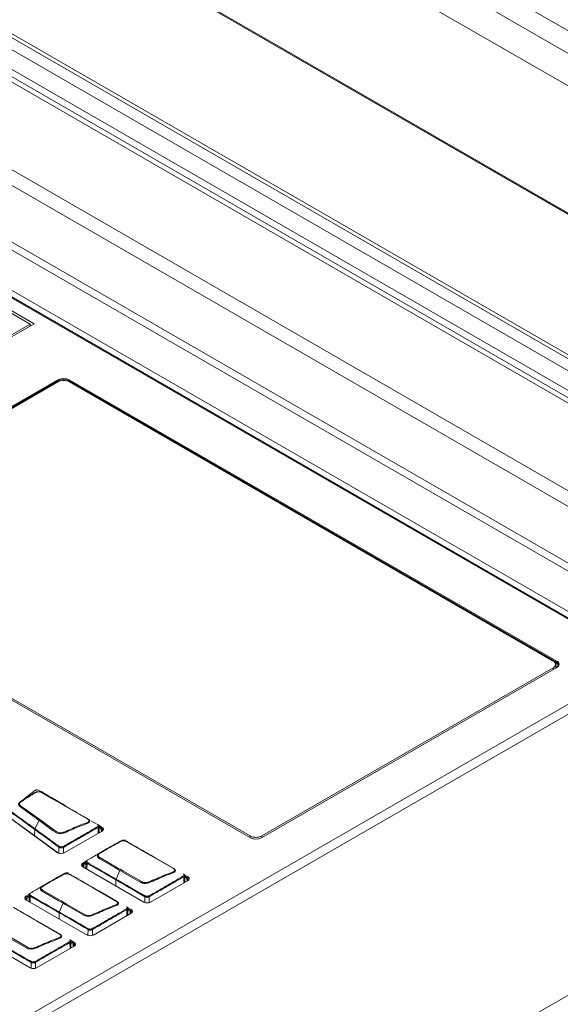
# Model space of a CAD drawing. Header units: millimetres. Extents: x 0 to 1118, y 0 to 864.
# Tile 272 of 372: x 889 to 912, y 219 to 260. Entities that reach past the tile are written whole.
import ezdxf

# ---------------------------------------------------------------- set-up
doc = ezdxf.new("R2010")
doc.units = ezdxf.units.MM

msp = doc.modelspace()

# ---------------------------------------------------------------- linework, layer by layer
at = {"color": 9, "linetype": 'Continuous', "lineweight": 15}
for p, q in [((936.542, 245.378), (818.729, 313.39)), ((818.322, 312.683), (936.134, 244.672)), ((935.896, 243.456), (817.827, 311.616)), ((817.642, 306.444), (935.896, 238.178)), ((878.856, 259.585), (919.855, 235.916)), ((878.456, 259.162), (919.29, 235.589)), ((917.255, 234.415), (877.438, 257.401)), ((877.238, 257.19), (916.972, 234.252)), ((915.246, 233.255), (875.802, 256.026)), ((911.578, 232.926), (911.578, 233.004)), ((911.677, 233.023), (911.688, 233.017)), ((911.688, 233.017), (911.71, 233.002)), ((890.274, 227.854), (890.274, 227.879)), ((892.702, 226.129), (892.698, 226.375)), ((890.068, 226.293), (890.063, 226.028)), ((892.833, 226.204), (892.83, 226.303)), ((899.005, 225.943), (899.005, 226.021)), ((899.483, 226.021), (899.483, 225.943)), ((891.071, 225.301), (891.075, 225.554)), ((891.262, 225.547), (891.265, 225.303)), ((892.109, 224.813), (892.106, 224.713)), ((892.239, 224.889), (892.235, 224.638)), ((896.255, 224.076), (896.252, 224.323)), ((893.44, 224.199), (893.437, 223.945)), ((896.388, 224.152), (896.385, 224.251)), ((889.879, 223.527), (889.875, 223.278)), ((894.639, 223.256), (894.642, 223.499)), ((894.82, 223.498), (894.823, 223.255)), ((889.751, 223.451), (889.747, 223.352)), ((891.08, 222.836), (891.077, 222.585)), ((893.895, 222.713), (893.892, 222.96)), ((894.029, 222.791), (894.026, 222.89)), ((892.279, 221.895), (892.282, 222.137)), ((892.46, 222.136), (892.463, 221.893)), ((891.535, 221.351), (891.532, 221.598)), ((891.671, 221.429), (891.668, 221.529)), ((889.919, 220.534), (889.922, 220.775)), ((890.1, 220.774), (890.103, 220.531))]:
    msp.add_line(p, q, dxfattribs=at)
at = {"color": 7, "linetype": 'Continuous', "lineweight": 15}
for p, q in [((798.399, 311.011), (930.398, 234.81)), ((930.826, 235.057), (798.827, 311.258)), ((799.077, 311.283), (931.076, 235.082)), ((797.085, 310.433), (929.892, 233.765)), ((930.217, 233.798), (797.41, 310.465)), ((930.045, 234.197), (798.046, 310.399)), ((817.684, 306.373), (935.896, 238.131)), ((817.684, 306.373), (935.896, 238.13)), ((915.525, 233.416), (875.791, 256.354)), ((915.283, 233.276), (875.839, 256.047)), ((889.878, 247.262), (875.777, 255.403)), ((875.802, 255.499), (890.045, 247.277)), ((890.045, 247.277), (855.649, 227.42)), ((855.649, 227.502), (889.878, 247.262)), ((889.876, 247.179), (889.878, 247.262)), ((891.041, 244.951), (878.791, 237.879)), ((891.041, 244.9), (878.791, 237.828)), ((891.033, 244.864), (878.938, 237.882)), ((891.041, 244.9), (891.041, 244.951)), ((911.725, 233.276), (891.502, 244.951)), ((891.502, 244.9), (891.502, 244.951)), ((911.725, 233.225), (891.502, 244.9)), ((911.578, 233.279), (891.51, 244.864)), ((878.791, 237.613), (899.014, 225.939)), ((878.938, 237.606), (899.005, 226.021)), ((919.857, 235.917), (877.873, 211.68)), ((920.216, 235.71), (878.232, 211.473)), ((920.216, 235.708), (878.232, 211.471)), ((899.474, 225.939), (911.725, 233.011)), ((899.483, 226.021), (911.578, 233.004)), ((911.647, 233.221), (911.682, 233.201)), ((911.677, 232.983), (911.677, 233.142)), ((911.677, 233.008), (911.698, 232.995)), ((911.688, 233.017), (911.682, 233.201)), ((911.725, 233.225), (911.725, 233.276)), ((929.892, 229.639), (888.744, 205.885)), ((889.852, 227.7), (889.772, 227.634)), ((890.362, 227.828), (890.274, 227.879)), ((890.357, 227.831), (890.378, 227.819)), ((889.486, 227.276), (890.285, 226.7)), ((892.268, 226.718), (891.361, 227.243)), ((888.925, 226.852), (891.019, 225.327)), ((891.051, 225.309), (888.972, 226.823)), ((890.075, 226.319), (890.251, 226.667)), ((890.285, 226.7), (890.965, 226.209)), ((892.7, 226.478), (892.403, 226.65)), ((892.872, 226.379), (892.719, 226.467)), ((892.741, 226.151), (892.735, 226.424)), ((892.872, 226.328), (892.736, 226.407)), ((892.737, 226.357), (892.83, 226.303)), ((892.872, 226.328), (892.872, 226.379)), ((890.068, 226.293), (890.068, 226.297)), ((890.068, 226.293), (890.068, 226.293)), ((890.074, 226.319), (890.075, 226.319)), ((891.297, 225.318), (892.872, 226.227)), ((894.861, 225.222), (893.899, 225.777)), ((895.823, 224.667), (894.861, 225.222)), ((892.238, 224.988), (892.066, 224.888)), ((892.201, 224.915), (892.066, 224.837)), ((892.066, 224.837), (892.066, 224.888)), ((892.066, 224.736), (894.601, 223.273)), ((892.109, 224.813), (892.2, 224.865)), ((892.201, 224.937), (892.196, 224.661)), ((892.501, 223.86), (891.539, 224.415)), ((893.446, 224.225), (893.606, 224.589)), ((896.427, 224.327), (896.275, 224.415)), ((896.294, 224.098), (896.288, 224.374)), ((896.427, 224.276), (896.289, 224.356)), ((896.29, 224.306), (896.385, 224.251)), ((896.427, 224.276), (896.427, 224.327)), ((894.865, 223.273), (896.427, 224.175)), ((889.853, 223.611), (889.708, 223.527)), ((889.841, 223.553), (889.708, 223.476)), ((889.708, 223.476), (889.708, 223.527)), ((889.751, 223.451), (889.84, 223.503)), ((889.842, 223.575), (889.836, 223.301)), ((893.463, 223.305), (892.501, 223.86)), ((894.642, 223.499), (894.642, 223.499)), ((889.708, 223.375), (892.243, 221.911)), ((891.087, 222.862), (891.246, 223.227)), ((890.141, 222.497), (889.179, 223.053)), ((892.506, 221.911), (894.069, 222.813)), ((894.069, 222.966), (893.913, 223.056)), ((893.934, 222.736), (893.928, 223.011)), ((894.069, 222.915), (893.929, 222.995)), ((893.93, 222.946), (894.026, 222.89)), ((894.069, 222.915), (894.069, 222.966)), ((891.103, 221.942), (890.141, 222.497)), ((887.35, 222.013), (889.885, 220.55)), ((892.282, 222.137), (892.282, 222.137)), ((890.148, 220.55), (891.711, 221.452)), ((891.711, 221.604), (891.549, 221.698)), ((891.574, 221.373), (891.568, 221.649)), ((891.711, 221.553), (891.569, 221.635)), ((891.57, 221.585), (891.668, 221.529)), ((891.711, 221.553), (891.711, 221.604)), ((889.922, 220.774), (889.922, 220.775))]:
    msp.add_line(p, q, dxfattribs=at)
at = {"color": 7, "linetype": 'Continuous', "lineweight": 15, "flags": 128}
for points in [[(911.682, 233.201), (911.715, 233.178), (911.74, 233.151), (911.755, 233.122), (911.76, 233.093), (911.755, 233.063), (911.74, 233.034), (911.715, 233.007), (911.705, 232.999)], [(891.361, 227.243), (891.29, 227.284), (891.007, 227.447), (890.725, 227.61), (890.375, 227.812)], [(892.83, 226.303), (892.845, 226.292), (892.857, 226.28), (892.864, 226.266), (892.867, 226.252), (892.864, 226.238), (892.857, 226.224), (892.845, 226.212), (892.845, 226.211)], [(892.777, 225.121), (893.521, 224.691), (893.637, 224.625)], [(894.881, 225.223), (895.092, 225.101), (895.843, 224.667)], [(892.094, 224.72), (892.093, 224.721), (892.081, 224.733), (892.074, 224.747), (892.072, 224.761), (892.074, 224.775), (892.081, 224.789), (892.093, 224.802), (892.109, 224.813)], [(893.606, 224.589), (893.396, 224.711), (892.745, 225.086)], [(894.468, 224.092), (893.722, 224.522), (893.606, 224.589)], [(893.637, 224.625), (893.753, 224.558), (894.497, 224.128)], [(896.385, 224.251), (896.4, 224.24), (896.412, 224.228), (896.419, 224.214), (896.421, 224.2), (896.419, 224.186), (896.412, 224.172), (896.4, 224.159), (896.4, 224.159)], [(891.246, 223.227), (891.036, 223.348), (890.385, 223.724)], [(890.417, 223.759), (891.161, 223.329), (891.277, 223.262)], [(892.521, 223.861), (892.732, 223.739), (893.483, 223.305)], [(889.736, 223.359), (889.735, 223.359), (889.723, 223.372), (889.716, 223.386), (889.714, 223.4), (889.716, 223.414), (889.723, 223.428), (889.735, 223.44), (889.751, 223.451)], [(892.108, 222.73), (891.362, 223.16), (891.246, 223.227)], [(891.277, 223.262), (891.393, 223.195), (892.137, 222.766)], [(894.026, 222.89), (894.042, 222.879), (894.054, 222.866), (894.061, 222.853), (894.063, 222.838), (894.061, 222.824), (894.054, 222.811), (894.042, 222.798), (894.041, 222.797)], [(890.161, 222.498), (890.372, 222.377), (891.123, 221.943)], [(889.748, 221.367), (889.002, 221.798), (888.886, 221.864)], [(888.917, 221.9), (889.033, 221.833), (889.777, 221.403)], [(891.668, 221.529), (891.684, 221.518), (891.696, 221.505), (891.703, 221.491), (891.705, 221.477), (891.703, 221.463), (891.696, 221.449), (891.684, 221.437), (891.683, 221.436)]]:
    msp.add_lwpolyline(points, dxfattribs=at)
at = {"color": 9, "linetype": 'Continuous', "lineweight": 15, "flags": 128}
for points in [[(896.287, 224.374), (896.287, 224.363), (896.275, 224.34), (896.252, 224.323), (896.252, 224.323), (896.252, 224.323)], [(893.927, 223.011), (893.927, 223), (893.915, 222.978), (893.892, 222.96), (893.892, 222.96), (893.892, 222.96)], [(891.567, 221.649), (891.567, 221.638), (891.555, 221.616), (891.532, 221.598), (891.532, 221.598), (891.532, 221.598)]]:
    msp.add_lwpolyline(points, dxfattribs=at)
at = {"color": 7, "linetype": 'Continuous', "lineweight": 15}
for centre, radius, start, end in [((891.272, 244.404), 0.519, 62.6097, 117.3903), ((891.272, 244.507), 0.5, 62.6097, 117.3903), ((891.272, 244.456), 0.5, 62.6097, 117.3903), ((911.526, 233.142), 0.147, 290.7834, 69.2166), ((911.675, 233.144), 0.142, 290.7834, 69.2166), ((911.65, 233.068), 0.175, 16.7917, 64.5941), ((890.087, 227.793), 0.0321, 61.881, 110.3346), ((890.386, 227.793), 0.0217, 67.9151, 119.9158), ((889.469, 227.399), 0.032, 63.6592, 128.2956), ((889.513, 227.212), 0.0691, 113.0064, 153.0766), ((891.372, 227.222), 0.0234, 67.3613, 117.4308), ((890.314, 226.636), 0.0703, 114.7332, 154.0974), ((892.222, 226.53), 0.0636, 25.4432, 57.6673), ((892.279, 226.695), 0.0256, 66.8792, 114.6638), ((892.627, 226.379), 0.0717, 356.8036, 33.4201), ((892.843, 226.303), 0.0813, 290.7834, 69.2166), ((890.999, 226.145), 0.0724, 118.0294, 155.8352), ((891.246, 226.125), 0.0713, 23.5248, 52.3436), ((892.822, 226.229), 0.111, 25.7081, 62.8153), ((899.244, 226.482), 0.519, 242.6097, 297.3903), ((899.244, 226.383), 0.5, 242.6097, 297.3903), ((891.143, 225.539), 0.0698, 136.4322, 167.031), ((891.184, 225.535), 0.0791, 8.5372, 37.6385), ((893.618, 225.765), 0.028, 57.9613, 115.4072), ((893.91, 225.759), 0.0217, 67.8897, 119.8667), ((891.166, 225.566), 0.28, 238.3804, 297.8057), ((892.746, 225.266), 0.0302, 60.908, 116.3471), ((892.813, 225.057), 0.0734, 119.3694, 156.6534), ((894.872, 225.201), 0.0234, 67.3485, 117.4175), ((892.095, 224.812), 0.0813, 110.7834, 249.2166), ((892.117, 224.739), 0.111, 117.1847, 154.2919), ((892.305, 224.889), 0.0655, 148.1177, 179.5998), ((891.258, 224.403), 0.028, 57.9613, 115.4072), ((891.55, 224.396), 0.0217, 67.8897, 119.8667), ((893.675, 224.561), 0.0747, 121.1342, 157.569), ((895.774, 224.479), 0.0642, 23.9917, 55.8149), ((895.833, 224.644), 0.0252, 66.7573, 115.1369), ((896.18, 224.327), 0.0714, 356.2114, 33.1651), ((896.398, 224.251), 0.0813, 290.7834, 69.2166), ((890.386, 223.904), 0.0302, 60.908, 116.3471), ((893.508, 224.196), 0.0679, 155.4463, 177.9077), ((894.539, 224.064), 0.0762, 122.9475, 158.5004), ((894.761, 224.056), 0.0717, 23.3964, 52.0872), ((896.377, 224.177), 0.111, 25.7081, 62.8153), ((889.737, 223.451), 0.0813, 110.7834, 249.2166), ((889.945, 223.527), 0.0655, 148.1177, 179.5998), ((890.453, 223.695), 0.0734, 119.3694, 156.6534), ((892.512, 223.839), 0.0234, 67.3485, 117.4175), ((894.72, 223.485), 0.0786, 143.4857, 169.2627), ((894.74, 223.483), 0.0812, 10.8438, 38.8984), ((889.759, 223.377), 0.111, 117.1847, 154.2919), ((891.316, 223.198), 0.0747, 121.1342, 157.569), ((893.414, 223.117), 0.0642, 23.9917, 55.8149), ((893.474, 223.282), 0.0252, 66.7573, 115.1369), ((894.733, 223.527), 0.286, 242.6097, 297.3903), ((891.148, 222.834), 0.0679, 155.4463, 177.9077), ((892.179, 222.702), 0.0762, 122.9475, 158.5004), ((892.401, 222.693), 0.0717, 23.3964, 52.0872), ((893.82, 222.965), 0.0714, 356.2114, 33.1651), ((894.04, 222.889), 0.0813, 290.7834, 69.2166), ((894.018, 222.816), 0.111, 25.7081, 62.8153), ((890.152, 222.477), 0.0234, 67.3485, 117.4175), ((891.114, 221.919), 0.0252, 66.7573, 115.1369), ((892.375, 222.166), 0.286, 242.6097, 297.3903), ((892.36, 222.122), 0.0786, 143.4857, 169.2627), ((892.38, 222.121), 0.0812, 10.8438, 38.8984), ((891.054, 221.754), 0.0642, 23.9917, 55.8149), ((891.46, 221.603), 0.0714, 356.2114, 33.1651), ((891.682, 221.528), 0.0813, 290.7834, 69.2166), ((891.66, 221.455), 0.111, 25.7081, 62.8153), ((889.819, 221.339), 0.0762, 122.9475, 158.5004), ((890.041, 221.331), 0.0717, 23.3964, 52.0872), ((890, 220.76), 0.0786, 143.4857, 169.2627), ((890.02, 220.758), 0.0812, 10.8438, 38.8984), ((890.016, 220.804), 0.286, 242.6097, 297.3903)]:
    msp.add_arc(centre, radius, start, end, dxfattribs=at)
at = {"color": 9, "linetype": 'Continuous', "lineweight": 15}
msp.add_arc((911.712, 233.015), 0.0245, 176.4825, 234.2774, dxfattribs=at)
at = {"color": 7, "linetype": 'Continuous', "lineweight": 15}
for points, knots in [([(889.449, 227.424), (889.45, 227.424), (889.524, 227.481), (889.693, 227.582), (889.898, 227.716), (890.027, 227.793), (890.076, 227.823)], [0, 0, 0, 0, 0.001469, 0.385805, 0.767703, 1, 1, 1, 1]), ([(890.102, 227.821), (890.054, 227.792), (889.928, 227.715), (889.721, 227.585), (889.563, 227.48), (889.483, 227.428)], [0, 0, 0, 0, 0.232386, 0.615425, 1, 1, 1, 1]), ([(890.07, 227.908), (890.018, 227.865), (889.912, 227.78), (889.743, 227.645), (889.629, 227.552), (889.566, 227.501)], [0, 0, 0, 0, 0.314172, 0.628255, 1, 1, 1, 1]), ([(889.807, 227.656), (889.772, 227.634), (889.695, 227.585), (889.62, 227.532), (889.579, 227.503)], [0, 0, 0, 0, 0.452605, 1, 1, 1, 1]), ([(890.227, 227.918), (890.215, 227.922), (890.193, 227.929), (890.157, 227.931), (890.126, 227.929), (890.096, 227.921), (890.079, 227.912), (890.07, 227.908)], [0, 0, 0, 0, 0.254503, 0.434183, 0.616241, 0.792354, 1, 1, 1, 1]), ([(890.076, 227.823), (890.095, 227.832), (890.129, 227.849), (890.193, 227.86), (890.244, 227.859), (890.296, 227.851), (890.349, 227.836), (890.381, 227.82), (890.394, 227.813)], [0, 0, 0, 0, 0.223004, 0.40339, 0.550618, 0.649795, 0.85012, 1, 1, 1, 1]), ([(890.375, 227.812), (890.363, 227.818), (890.335, 227.832), (890.29, 227.845), (890.244, 227.852), (890.199, 227.853), (890.147, 227.843), (890.118, 227.829), (890.102, 227.821)], [0, 0, 0, 0, 0.152632, 0.353534, 0.453266, 0.597218, 0.776209, 1, 1, 1, 1]), ([(891.336, 227.282), (891.286, 227.311), (891.047, 227.45), (890.711, 227.642), (890.396, 227.827), (890.263, 227.899), (890.227, 227.918)], [0, 0, 0, 0, 0.137609, 0.64969, 0.907678, 1, 1, 1, 1]), ([(890.394, 227.813), (890.394, 227.813), (890.596, 227.705), (890.914, 227.511), (891.244, 227.322), (891.381, 227.244)], [0, 0, 0, 0, 0.000392, 0.586904, 1, 1, 1, 1]), ([(889.452, 227.243), (889.452, 227.244), (889.433, 227.257), (889.405, 227.287), (889.391, 227.339), (889.4, 227.382), (889.432, 227.409), (889.449, 227.424)], [0, 0, 0, 0, 0.001708, 0.259964, 0.483259, 0.711212, 1, 1, 1, 1]), ([(889.483, 227.428), (889.467, 227.414), (889.44, 227.391), (889.428, 227.35), (889.445, 227.312), (889.472, 227.288), (889.486, 227.276)], [0, 0, 0, 0, 0.298081, 0.517996, 0.735793, 1, 1, 1, 1]), ([(890.251, 226.667), (890.189, 226.711), (889.923, 226.904), (889.657, 227.096), (889.452, 227.243)], [0, 0, 0, 0, 0.230284, 1, 1, 1, 1]), ([(891.381, 227.244), (891.441, 227.209), (891.745, 227.034), (892.047, 226.859), (892.289, 226.719)], [0, 0, 0, 0, 0.199885, 1, 1, 1, 1]), ([(890.068, 226.293), (889.95, 226.378), (889.716, 226.547), (889.398, 226.788), (889.169, 226.935), (889.088, 227.004), (889.088, 227.004)], [0, 0, 0, 0, 0.357597, 0.715194, 0.99999, 1, 1, 1, 1]), ([(889.098, 227.035), (889.194, 226.963), (889.385, 226.82), (889.675, 226.61), (889.904, 226.443), (890.037, 226.346), (890.074, 226.319)], [0, 0, 0, 0, 0.298328, 0.592531, 0.886701, 1, 1, 1, 1]), ([(890.933, 226.175), (890.933, 226.175), (890.688, 226.329), (890.469, 226.498), (890.251, 226.667)], [0, 0, 0, 0, 0.00107, 1, 1, 1, 1]), ([(891.246, 225.584), (891.272, 225.597), (891.322, 225.624), (891.42, 225.682), (891.591, 225.778), (891.817, 225.909), (892.158, 226.108), (892.447, 226.266), (892.646, 226.392), (892.687, 226.418)], [0, 0, 0, 0, 0.052067, 0.10243, 0.203216, 0.404615, 0.573842, 0.912598, 1, 1, 1, 1]), ([(892.698, 226.375), (892.657, 226.351), (892.454, 226.234), (892.168, 226.073), (891.827, 225.876), (891.601, 225.744), (891.431, 225.648), (891.335, 225.588), (891.286, 225.564), (891.262, 225.547), (891.262, 225.547)], [0, 0, 0, 0, 0.085615, 0.425541, 0.595492, 0.797743, 0.89887, 0.949435, 0.999993, 1, 1, 1, 1]), ([(891.29, 226.182), (891.384, 226.223), (891.571, 226.307), (891.894, 226.442), (892.122, 226.531), (892.256, 226.584)], [0, 0, 0, 0, 0.290819, 0.581537, 1, 1, 1, 1]), ([(892.279, 226.557), (892.279, 226.557), (892.154, 226.498), (891.914, 226.416), (891.595, 226.278), (891.406, 226.195), (891.312, 226.154)], [0, 0, 0, 0, 0.00076, 0.418996, 0.709074, 1, 1, 1, 1]), ([(892.256, 226.584), (892.272, 226.591), (892.3, 226.603), (892.321, 226.624), (892.328, 226.647), (892.326, 226.673), (892.298, 226.699), (892.276, 226.713), (892.268, 226.718)], [0, 0, 0, 0, 0.226459, 0.389111, 0.469736, 0.677982, 0.876922, 1, 1, 1, 1]), ([(892.289, 226.719), (892.289, 226.718), (892.298, 226.713), (892.318, 226.7), (892.337, 226.683), (892.349, 226.66), (892.349, 226.641), (892.348, 226.612), (892.338, 226.596), (892.316, 226.575), (892.297, 226.566), (892.279, 226.557)], [0, 0, 0, 0, 0.0019133, 0.1143382, 0.2675488, 0.319965, 0.5270556, 0.6107238, 0.7580582, 0.7826672, 1, 1, 1, 1]), ([(892.687, 226.418), (892.693, 226.423), (892.704, 226.433), (892.712, 226.452), (892.711, 226.47), (892.702, 226.485), (892.691, 226.494), (892.687, 226.497)], [0, 0, 0, 0, 0.209213, 0.424915, 0.643298, 0.861018, 1, 1, 1, 1]), ([(892.735, 226.425), (892.734, 226.435), (892.731, 226.454), (892.715, 226.478), (892.699, 226.489), (892.692, 226.495)], [0, 0, 0, 0, 0.330276, 0.666656, 1, 1, 1, 1]), ([(890.074, 226.319), (890.072, 226.315), (890.07, 226.307), (890.069, 226.3), (890.068, 226.297)], [0, 0, 0, 0, 0.604654, 1, 1, 1, 1]), ([(891.075, 225.554), (891.075, 225.554), (891.035, 225.594), (890.952, 225.639), (890.709, 225.838), (890.414, 226.039), (890.16, 226.225), (890.068, 226.293)], [0, 0, 0, 0, 0.000008, 0.122721, 0.243421, 0.72623, 1, 1, 1, 1]), ([(890.075, 226.319), (890.095, 226.304), (890.199, 226.228), (890.453, 226.042), (890.727, 225.849), (890.961, 225.669), (891.048, 225.615), (891.092, 225.587)], [0, 0, 0, 0, 0.061411, 0.307056, 0.753701, 0.873798, 1, 1, 1, 1]), ([(891.312, 226.154), (891.312, 226.154), (891.296, 226.147), (891.262, 226.134), (891.211, 226.127), (891.167, 226.127), (891.131, 226.127), (891.082, 226.126), (891.04, 226.13), (890.985, 226.145), (890.957, 226.161), (890.933, 226.175)], [0, 0, 0, 0, 0.001259, 0.143959, 0.299696, 0.377139, 0.45519, 0.553862, 0.722719, 0.757762, 1, 1, 1, 1]), ([(890.965, 226.209), (890.987, 226.196), (891.024, 226.173), (891.088, 226.157), (891.134, 226.152), (891.164, 226.151), (891.202, 226.155), (891.246, 226.164), (891.275, 226.176), (891.29, 226.182)], [0, 0, 0, 0, 0.248655, 0.445661, 0.542881, 0.619011, 0.695163, 0.848449, 1, 1, 1, 1]), ([(891.262, 225.547), (891.262, 225.547), (891.251, 225.54), (891.227, 225.529), (891.185, 225.522), (891.143, 225.524), (891.104, 225.535), (891.083, 225.547), (891.075, 225.554), (891.075, 225.554)], [0, 0, 0, 0, 0.000071, 0.215697, 0.411493, 0.608659, 0.804789, 0.999929, 1, 1, 1, 1]), ([(891.092, 225.587), (891.101, 225.583), (891.118, 225.575), (891.149, 225.569), (891.182, 225.568), (891.216, 225.573), (891.236, 225.58), (891.246, 225.584)], [0, 0, 0, 0, 0.191842, 0.387343, 0.580434, 0.776139, 1, 1, 1, 1]), ([(892.733, 225.293), (892.822, 225.347), (893.012, 225.461), (893.303, 225.628), (893.505, 225.736), (893.606, 225.79)], [0, 0, 0, 0, 0.306049, 0.652529, 1, 1, 1, 1]), ([(893.633, 225.789), (893.533, 225.735), (893.331, 225.627), (893.04, 225.461), (892.85, 225.346), (892.761, 225.293)], [0, 0, 0, 0, 0.347304, 0.694424, 1, 1, 1, 1]), ([(893.684, 225.837), (893.617, 225.799), (893.547, 225.76), (893.478, 225.721), (893.476, 225.72)], [0, 0, 0, 0, 0.9670189, 1, 1, 1, 1]), ([(893.606, 225.79), (893.627, 225.799), (893.663, 225.815), (893.719, 225.823), (893.765, 225.824), (893.813, 225.819), (893.872, 225.802), (893.905, 225.786), (893.918, 225.779)], [0, 0, 0, 0, 0.236036, 0.426179, 0.477737, 0.637251, 0.844602, 1, 1, 1, 1]), ([(893.899, 225.777), (893.887, 225.784), (893.859, 225.798), (893.809, 225.812), (893.747, 225.819), (893.685, 225.811), (893.651, 225.796), (893.633, 225.789)], [0, 0, 0, 0, 0.160648, 0.369005, 0.524127, 0.762874, 1, 1, 1, 1]), ([(893.833, 225.837), (893.828, 225.84), (893.812, 225.846), (893.786, 225.852), (893.756, 225.854), (893.721, 225.851), (893.699, 225.842), (893.684, 225.837)], [0, 0, 0, 0, 0.127496, 0.353035, 0.515865, 0.679688, 1, 1, 1, 1]), ([(893.918, 225.779), (893.953, 225.758), (894.059, 225.697), (894.235, 225.596), (894.448, 225.473), (894.663, 225.349), (894.808, 225.265), (894.881, 225.223)], [0, 0, 0, 0, 0.109645, 0.328736, 0.547827, 0.773914, 1, 1, 1, 1]), ([(892.525, 225.172), (892.504, 225.16), (892.412, 225.107), (892.321, 225.054), (892.251, 225.013)], [0, 0, 0, 0, 0.227222, 1, 1, 1, 1]), ([(892.808, 225.339), (892.762, 225.312), (892.67, 225.258), (892.571, 225.2), (892.521, 225.17)], [0, 0, 0, 0, 0.497088, 1, 1, 1, 1]), ([(892.745, 225.086), (892.724, 225.102), (892.687, 225.129), (892.671, 225.171), (892.668, 225.2), (892.672, 225.227), (892.686, 225.258), (892.716, 225.281), (892.733, 225.293)], [0, 0, 0, 0, 0.256994, 0.435753, 0.518339, 0.608051, 0.775867, 1, 1, 1, 1]), ([(892.761, 225.293), (892.745, 225.281), (892.718, 225.261), (892.702, 225.232), (892.701, 225.2), (892.72, 225.161), (892.758, 225.134), (892.777, 225.121)], [0, 0, 0, 0, 0.231465, 0.397413, 0.481538, 0.74157, 1, 1, 1, 1]), ([(892.247, 225.009), (892.242, 225.006), (892.228, 224.996), (892.208, 224.971), (892.2, 224.947), (892.202, 224.937), (892.202, 224.936)], [0, 0, 0, 0, 0.209814, 0.661042, 0.983096, 1, 1, 1, 1]), ([(892.251, 225.013), (892.245, 225.008), (892.232, 224.997), (892.221, 224.978), (892.22, 224.959), (892.23, 224.941), (892.242, 224.93), (892.249, 224.924)], [0, 0, 0, 0, 0.189123, 0.39968, 0.598829, 0.771957, 1, 1, 1, 1]), ([(893.44, 224.199), (893.308, 224.275), (893.043, 224.428), (892.694, 224.63), (892.427, 224.783), (892.287, 224.86), (892.239, 224.889), (892.239, 224.889)], [0, 0, 0, 0, 0.330742, 0.661483, 0.870168, 0.999991, 1, 1, 1, 1]), ([(892.249, 224.924), (892.299, 224.892), (892.447, 224.799), (892.705, 224.653), (893.008, 224.477), (893.256, 224.335), (893.402, 224.25), (893.446, 224.225)], [0, 0, 0, 0, 0.129882, 0.382749, 0.635797, 0.888846, 1, 1, 1, 1]), ([(890.373, 223.931), (890.462, 223.985), (890.652, 224.099), (890.943, 224.265), (891.145, 224.374), (891.246, 224.428)], [0, 0, 0, 0, 0.306049, 0.652529, 1, 1, 1, 1]), ([(891.273, 224.427), (891.173, 224.372), (890.971, 224.264), (890.68, 224.098), (890.49, 223.984), (890.401, 223.93)], [0, 0, 0, 0, 0.347304, 0.694424, 1, 1, 1, 1]), ([(891.324, 224.475), (891.257, 224.437), (891.187, 224.398), (891.118, 224.358), (891.116, 224.357)], [0, 0, 0, 0, 0.9670189, 1, 1, 1, 1]), ([(891.246, 224.428), (891.267, 224.437), (891.303, 224.453), (891.359, 224.46), (891.405, 224.462), (891.453, 224.457), (891.512, 224.44), (891.545, 224.423), (891.558, 224.416)], [0, 0, 0, 0, 0.236036, 0.426179, 0.477737, 0.637251, 0.844602, 1, 1, 1, 1]), ([(891.539, 224.415), (891.527, 224.421), (891.499, 224.436), (891.449, 224.45), (891.387, 224.456), (891.326, 224.449), (891.291, 224.434), (891.273, 224.427)], [0, 0, 0, 0, 0.160648, 0.369005, 0.524127, 0.762874, 1, 1, 1, 1]), ([(891.473, 224.475), (891.468, 224.477), (891.452, 224.483), (891.426, 224.49), (891.396, 224.491), (891.361, 224.488), (891.339, 224.48), (891.324, 224.475)], [0, 0, 0, 0, 0.127496, 0.353035, 0.515865, 0.679688, 1, 1, 1, 1]), ([(891.558, 224.416), (891.593, 224.396), (891.699, 224.335), (891.875, 224.234), (892.088, 224.111), (892.303, 223.986), (892.448, 223.903), (892.521, 223.861)], [0, 0, 0, 0, 0.109645, 0.328736, 0.547827, 0.773914, 1, 1, 1, 1]), ([(894.803, 223.534), (894.88, 223.577), (895.032, 223.662), (895.33, 223.835), (895.625, 224.005), (895.881, 224.155), (896.024, 224.235), (896.133, 224.303), (896.204, 224.345), (896.24, 224.367)], [0, 0, 0, 0, 0.157294, 0.312474, 0.622468, 0.772195, 0.847355, 0.921427, 1, 1, 1, 1]), ([(894.805, 224.112), (894.907, 224.158), (895.11, 224.249), (895.445, 224.39), (895.679, 224.481), (895.81, 224.532)], [0, 0, 0, 0, 0.302974, 0.605825, 1, 1, 1, 1]), ([(896.252, 224.323), (896.252, 224.323), (896.216, 224.308), (896.143, 224.264), (896.035, 224.2), (895.892, 224.12), (895.635, 223.971), (895.34, 223.804), (895.043, 223.625), (894.893, 223.553), (894.82, 223.498), (894.82, 223.498)], [0, 0, 0, 0, 0.000007, 0.075686, 0.15099, 0.226275, 0.376845, 0.688419, 0.844208, 0.999993, 1, 1, 1, 1]), ([(895.833, 224.505), (895.701, 224.453), (895.468, 224.362), (895.133, 224.22), (894.929, 224.13), (894.827, 224.084)], [0, 0, 0, 0, 0.394267, 0.696552, 1, 1, 1, 1]), ([(895.81, 224.532), (895.821, 224.537), (895.848, 224.549), (895.873, 224.571), (895.882, 224.593), (895.879, 224.615), (895.862, 224.64), (895.836, 224.658), (895.823, 224.667)], [0, 0, 0, 0, 0.150039, 0.377629, 0.518715, 0.593819, 0.797701, 1, 1, 1, 1]), ([(895.843, 224.667), (895.858, 224.657), (895.888, 224.637), (895.901, 224.611), (895.904, 224.587), (895.9, 224.559), (895.884, 224.536), (895.859, 224.517), (895.845, 224.511), (895.833, 224.505)], [0, 0, 0, 0, 0.196953, 0.400474, 0.477525, 0.621985, 0.827103, 0.852197, 1, 1, 1, 1]), ([(896.24, 224.367), (896.246, 224.371), (896.258, 224.38), (896.265, 224.399), (896.264, 224.418), (896.256, 224.434), (896.245, 224.443), (896.241, 224.447)], [0, 0, 0, 0, 0.190909, 0.406669, 0.631062, 0.851531, 1, 1, 1, 1]), ([(896.287, 224.374), (896.287, 224.379), (896.287, 224.395), (896.275, 224.418), (896.259, 224.435), (896.247, 224.443), (896.243, 224.446)], [0, 0, 0, 0, 0.1829902, 0.5185835, 0.8480385, 1, 1, 1, 1]), ([(890.448, 223.976), (890.402, 223.95), (890.31, 223.895), (890.211, 223.837), (890.161, 223.808)], [0, 0, 0, 0, 0.497088, 1, 1, 1, 1]), ([(890.385, 223.724), (890.364, 223.74), (890.327, 223.766), (890.311, 223.809), (890.308, 223.838), (890.312, 223.865), (890.326, 223.896), (890.356, 223.918), (890.373, 223.931)], [0, 0, 0, 0, 0.256994, 0.435753, 0.518339, 0.608051, 0.775867, 1, 1, 1, 1]), ([(890.401, 223.93), (890.385, 223.919), (890.358, 223.899), (890.342, 223.87), (890.341, 223.837), (890.36, 223.798), (890.398, 223.772), (890.417, 223.759)], [0, 0, 0, 0, 0.231465, 0.397413, 0.481538, 0.74157, 1, 1, 1, 1]), ([(894.642, 223.499), (894.548, 223.556), (894.266, 223.724), (893.865, 223.953), (893.559, 224.13), (893.44, 224.199)], [0, 0, 0, 0, 0.2359965, 0.7041641, 1, 1, 1, 1]), ([(893.446, 224.225), (893.47, 224.211), (893.588, 224.143), (893.895, 223.966), (894.27, 223.746), (894.559, 223.585), (894.656, 223.531)], [0, 0, 0, 0, 0.0586525, 0.2932626, 0.7624829, 1, 1, 1, 1]), ([(894.827, 224.084), (894.802, 224.076), (894.759, 224.061), (894.683, 224.057), (894.608, 224.052), (894.553, 224.06), (894.504, 224.074), (894.484, 224.084), (894.468, 224.092)], [0, 0, 0, 0, 0.2290459, 0.4012066, 0.5780377, 0.7973627, 0.8335701, 1, 1, 1, 1]), ([(894.497, 224.128), (894.512, 224.121), (894.548, 224.102), (894.613, 224.087), (894.681, 224.081), (894.746, 224.09), (894.783, 224.104), (894.805, 224.112)], [0, 0, 0, 0, 0.169426, 0.422531, 0.593644, 0.763575, 1, 1, 1, 1]), ([(889.887, 223.647), (889.882, 223.643), (889.868, 223.633), (889.848, 223.609), (889.84, 223.585), (889.842, 223.575), (889.842, 223.574)], [0, 0, 0, 0, 0.209814, 0.661042, 0.983096, 1, 1, 1, 1]), ([(889.891, 223.65), (889.885, 223.645), (889.872, 223.635), (889.861, 223.616), (889.86, 223.597), (889.87, 223.579), (889.882, 223.568), (889.889, 223.561)], [0, 0, 0, 0, 0.189123, 0.39968, 0.598829, 0.771957, 1, 1, 1, 1]), ([(891.08, 222.836), (890.948, 222.913), (890.683, 223.066), (890.334, 223.268), (890.067, 223.421), (889.927, 223.497), (889.879, 223.527), (889.879, 223.527)], [0, 0, 0, 0, 0.330742, 0.661483, 0.870168, 0.999991, 1, 1, 1, 1]), ([(889.889, 223.561), (889.939, 223.53), (890.087, 223.436), (890.345, 223.291), (890.648, 223.115), (890.896, 222.972), (891.042, 222.888), (891.087, 222.862)], [0, 0, 0, 0, 0.129882, 0.382749, 0.635797, 0.888846, 1, 1, 1, 1]), ([(890.165, 223.81), (890.144, 223.798), (890.052, 223.745), (889.961, 223.691), (889.891, 223.65)], [0, 0, 0, 0, 0.227222, 1, 1, 1, 1]), ([(894.82, 223.498), (894.82, 223.498), (894.812, 223.493), (894.793, 223.484), (894.756, 223.476), (894.714, 223.475), (894.674, 223.483), (894.652, 223.493), (894.642, 223.499), (894.642, 223.499)], [0, 0, 0, 0, 0.000076, 0.162066, 0.372152, 0.585973, 0.793109, 0.999924, 1, 1, 1, 1]), ([(894.656, 223.531), (894.665, 223.528), (894.684, 223.522), (894.718, 223.519), (894.752, 223.52), (894.782, 223.524), (894.797, 223.531), (894.803, 223.534)], [0, 0, 0, 0, 0.197464, 0.427893, 0.636791, 0.855624, 1, 1, 1, 1]), ([(892.445, 222.75), (892.547, 222.795), (892.75, 222.886), (893.085, 223.028), (893.319, 223.118), (893.451, 223.17)], [0, 0, 0, 0, 0.302974, 0.605825, 1, 1, 1, 1]), ([(893.473, 223.143), (893.341, 223.091), (893.108, 222.999), (892.773, 222.858), (892.569, 222.767), (892.467, 222.722)], [0, 0, 0, 0, 0.394267, 0.696552, 1, 1, 1, 1]), ([(893.451, 223.17), (893.461, 223.174), (893.488, 223.186), (893.513, 223.209), (893.523, 223.231), (893.519, 223.253), (893.502, 223.278), (893.476, 223.296), (893.463, 223.305)], [0, 0, 0, 0, 0.150039, 0.377629, 0.518715, 0.593819, 0.797701, 1, 1, 1, 1]), ([(893.483, 223.305), (893.498, 223.295), (893.528, 223.275), (893.541, 223.249), (893.544, 223.224), (893.54, 223.196), (893.524, 223.173), (893.499, 223.155), (893.485, 223.148), (893.473, 223.143)], [0, 0, 0, 0, 0.196953, 0.400474, 0.477525, 0.621985, 0.827103, 0.852197, 1, 1, 1, 1]), ([(893.88, 223.004), (893.886, 223.008), (893.898, 223.017), (893.905, 223.037), (893.904, 223.056), (893.896, 223.072), (893.885, 223.081), (893.881, 223.085)], [0, 0, 0, 0, 0.190909, 0.406669, 0.631062, 0.851531, 1, 1, 1, 1]), ([(893.927, 223.011), (893.927, 223.017), (893.927, 223.032), (893.915, 223.055), (893.899, 223.073), (893.887, 223.081), (893.883, 223.084)], [0, 0, 0, 0, 0.1829902, 0.5185835, 0.8480385, 1, 1, 1, 1]), ([(889.198, 223.054), (889.233, 223.034), (889.339, 222.973), (889.515, 222.871), (889.728, 222.748), (889.943, 222.624), (890.088, 222.54), (890.161, 222.498)], [0, 0, 0, 0, 0.109645, 0.328736, 0.547827, 0.773914, 1, 1, 1, 1]), ([(892.282, 222.137), (892.188, 222.193), (891.906, 222.362), (891.505, 222.591), (891.199, 222.768), (891.08, 222.836)], [0, 0, 0, 0, 0.2359965, 0.7041641, 1, 1, 1, 1]), ([(891.087, 222.862), (891.11, 222.849), (891.228, 222.781), (891.535, 222.604), (891.91, 222.383), (892.199, 222.223), (892.296, 222.169)], [0, 0, 0, 0, 0.0586525, 0.2932626, 0.7624829, 1, 1, 1, 1]), ([(892.467, 222.722), (892.442, 222.713), (892.399, 222.698), (892.323, 222.695), (892.248, 222.689), (892.193, 222.697), (892.144, 222.711), (892.124, 222.721), (892.108, 222.73)], [0, 0, 0, 0, 0.2290459, 0.4012066, 0.5780377, 0.7973627, 0.8335701, 1, 1, 1, 1]), ([(892.137, 222.766), (892.152, 222.758), (892.188, 222.74), (892.253, 222.724), (892.321, 222.718), (892.386, 222.727), (892.423, 222.742), (892.445, 222.75)], [0, 0, 0, 0, 0.169426, 0.422531, 0.593644, 0.763575, 1, 1, 1, 1]), ([(892.443, 222.172), (892.52, 222.215), (892.672, 222.3), (892.97, 222.473), (893.265, 222.642), (893.521, 222.792), (893.664, 222.872), (893.773, 222.94), (893.844, 222.982), (893.88, 223.004)], [0, 0, 0, 0, 0.157294, 0.312474, 0.622468, 0.772195, 0.847355, 0.921427, 1, 1, 1, 1]), ([(893.892, 222.96), (893.892, 222.96), (893.856, 222.945), (893.783, 222.902), (893.676, 222.838), (893.532, 222.758), (893.275, 222.608), (892.98, 222.441), (892.683, 222.263), (892.533, 222.19), (892.46, 222.136), (892.46, 222.136)], [0, 0, 0, 0, 0.000007, 0.075686, 0.15099, 0.226275, 0.376845, 0.688419, 0.844208, 0.999993, 1, 1, 1, 1]), ([(891.091, 221.807), (891.101, 221.812), (891.128, 221.824), (891.153, 221.847), (891.163, 221.868), (891.159, 221.89), (891.143, 221.915), (891.116, 221.933), (891.103, 221.942)], [0, 0, 0, 0, 0.150039, 0.377629, 0.518715, 0.593819, 0.797701, 1, 1, 1, 1]), ([(891.123, 221.943), (891.138, 221.933), (891.168, 221.912), (891.181, 221.887), (891.184, 221.862), (891.18, 221.834), (891.164, 221.811), (891.139, 221.792), (891.125, 221.786), (891.113, 221.78)], [0, 0, 0, 0, 0.196953, 0.400474, 0.477525, 0.621985, 0.827103, 0.852197, 1, 1, 1, 1]), ([(892.46, 222.136), (892.46, 222.136), (892.452, 222.131), (892.433, 222.122), (892.396, 222.114), (892.354, 222.113), (892.314, 222.121), (892.292, 222.13), (892.282, 222.137), (892.282, 222.137)], [0, 0, 0, 0, 0.000076, 0.162066, 0.372152, 0.585973, 0.793109, 0.999924, 1, 1, 1, 1]), ([(892.296, 222.169), (892.305, 222.166), (892.324, 222.159), (892.358, 222.157), (892.392, 222.158), (892.422, 222.161), (892.437, 222.169), (892.443, 222.172)], [0, 0, 0, 0, 0.197464, 0.427893, 0.636791, 0.855624, 1, 1, 1, 1]), ([(889.922, 220.775), (889.828, 220.831), (889.546, 221), (889.145, 221.229), (888.839, 221.406), (888.72, 221.474)], [0, 0, 0, 0, 0.2359965, 0.7041641, 1, 1, 1, 1]), ([(888.727, 221.5), (888.75, 221.486), (888.868, 221.418), (889.175, 221.242), (889.55, 221.021), (889.839, 220.861), (889.936, 220.807)], [0, 0, 0, 0, 0.0586525, 0.2932626, 0.7624829, 1, 1, 1, 1]), ([(890.083, 220.809), (890.16, 220.852), (890.312, 220.937), (890.61, 221.11), (890.905, 221.28), (891.161, 221.43), (891.304, 221.51), (891.413, 221.578), (891.484, 221.62), (891.52, 221.642)], [0, 0, 0, 0, 0.157294, 0.312474, 0.622468, 0.772195, 0.847355, 0.921427, 1, 1, 1, 1]), ([(890.085, 221.388), (890.187, 221.433), (890.39, 221.524), (890.725, 221.665), (890.959, 221.756), (891.091, 221.807)], [0, 0, 0, 0, 0.3029741, 0.6058251, 1, 1, 1, 1]), ([(891.532, 221.598), (891.532, 221.598), (891.496, 221.583), (891.423, 221.539), (891.316, 221.475), (891.172, 221.395), (890.915, 221.246), (890.62, 221.079), (890.323, 220.9), (890.173, 220.828), (890.1, 220.774), (890.1, 220.774)], [0, 0, 0, 0, 0.000007, 0.075686, 0.15099, 0.226275, 0.376845, 0.688419, 0.844208, 0.999993, 1, 1, 1, 1]), ([(891.113, 221.78), (890.981, 221.728), (890.748, 221.637), (890.413, 221.496), (890.209, 221.405), (890.107, 221.359)], [0, 0, 0, 0, 0.394267, 0.6965516, 1, 1, 1, 1]), ([(891.52, 221.642), (891.526, 221.646), (891.538, 221.655), (891.545, 221.674), (891.544, 221.693), (891.536, 221.709), (891.525, 221.718), (891.521, 221.722)], [0, 0, 0, 0, 0.190909, 0.406669, 0.631062, 0.851531, 1, 1, 1, 1]), ([(891.567, 221.649), (891.567, 221.654), (891.567, 221.67), (891.555, 221.693), (891.539, 221.711), (891.527, 221.719), (891.524, 221.721)], [0, 0, 0, 0, 0.1829902, 0.5185835, 0.8480385, 1, 1, 1, 1]), ([(890.107, 221.359), (890.082, 221.351), (890.039, 221.336), (889.963, 221.332), (889.888, 221.327), (889.833, 221.335), (889.785, 221.349), (889.764, 221.359), (889.748, 221.367)], [0, 0, 0, 0, 0.2290459, 0.4012066, 0.5780377, 0.7973627, 0.8335701, 1, 1, 1, 1]), ([(889.777, 221.403), (889.792, 221.396), (889.828, 221.377), (889.893, 221.362), (889.961, 221.356), (890.026, 221.365), (890.063, 221.379), (890.085, 221.388)], [0, 0, 0, 0, 0.169426, 0.422531, 0.593644, 0.763575, 1, 1, 1, 1]), ([(890.1, 220.774), (890.1, 220.774), (890.092, 220.769), (890.073, 220.759), (890.036, 220.751), (889.994, 220.751), (889.954, 220.759), (889.932, 220.768), (889.922, 220.774), (889.922, 220.774)], [0, 0, 0, 0, 0.000076, 0.162066, 0.372152, 0.585973, 0.793109, 0.999924, 1, 1, 1, 1]), ([(889.936, 220.807), (889.945, 220.804), (889.964, 220.797), (889.998, 220.794), (890.032, 220.795), (890.062, 220.799), (890.077, 220.806), (890.083, 220.809)], [0, 0, 0, 0, 0.197464, 0.427893, 0.636791, 0.855624, 1, 1, 1, 1])]:
    msp.add_open_spline(points, degree=3, knots=knots, dxfattribs=at)
at = {"color": 9, "linetype": 'Continuous', "lineweight": 15}
for points, knots in [([(892.732, 226.436), (892.734, 226.429), (892.737, 226.414), (892.725, 226.392), (892.707, 226.381), (892.698, 226.375)], [0, 0, 0, 0, 0.309477, 0.655036, 1, 1, 1, 1]), ([(892.239, 224.889), (892.239, 224.889), (892.231, 224.895), (892.216, 224.905), (892.202, 224.921), (892.203, 224.932), (892.203, 224.937)], [0, 0, 0, 0, 0.0001522, 0.3914272, 0.7695971, 1, 1, 1, 1]), ([(889.879, 223.527), (889.879, 223.527), (889.871, 223.532), (889.856, 223.542), (889.842, 223.558), (889.843, 223.57), (889.843, 223.574)], [0, 0, 0, 0, 0.0001522, 0.3914272, 0.7695971, 1, 1, 1, 1])]:
    msp.add_open_spline(points, degree=3, knots=knots, dxfattribs=at)

doc.saveas('drawing.dxf')
